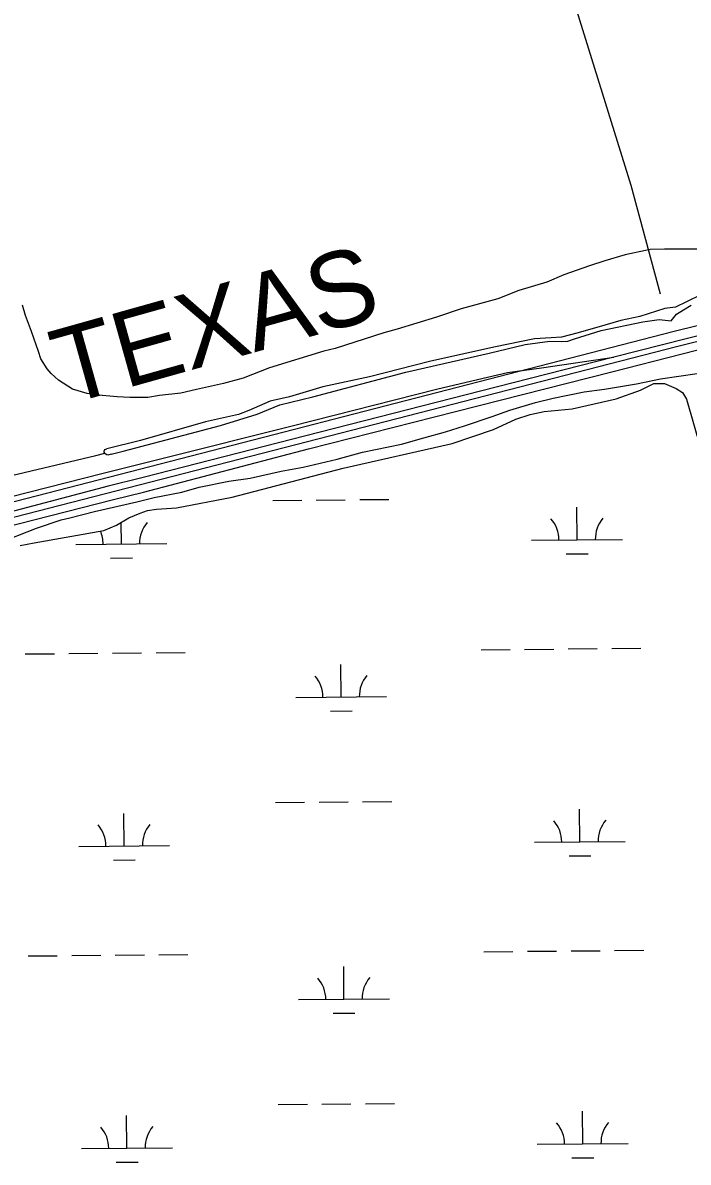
# Model space of a CAD drawing. Extents: x 3598634 to 3636690, y 517270 to 542944.
# Drawn here: x 3610935 to 3611667, y 523505 to 524760 of the extents above; entities that cross this region are included whole.
import ezdxf

# ---------------------------------------------------------------- set-up
doc = ezdxf.new("R2010")
doc.units = 0
for name, color, linetype in [('V-RAIL-IDEN', 7, 'Continuous'), ('V-RAIL-TRAK', 7, 'Continuous'), ('V-ROAD-CNTR', 7, 'Continuous'), ('V-SITE-VEGE', 7, 'Continuous'), ('V-TOPO-SHOR', 7, 'Continuous'), ('V-WETL-SWMP', 7, 'Continuous')]:
    doc.layers.add(name, color=color, linetype=linetype)

msp = doc.modelspace()

# ---------------------------------------------------------------- linework, layer by layer
at = {"layer": 'V-RAIL-TRAK'}
for points in [[(3614487.9, 525134.1), (3614312.1, 525089.5), (3614135.8, 525044.5), (3613942.3, 524995), (3613747.4, 524945.1), (3613546.6, 524893.4), (3613382.5, 524851.3), (3613187, 524802), (3613000.6, 524754.1), (3612814.7, 524706.5), (3612609.3, 524653.3), (3612378.3, 524594.6), (3612165.8, 524541.1), (3611981, 524493.7), (3611874.2, 524466.4), (3611747.3, 524433.1), (3611717.2, 524425.3), (3611585.5, 524391.9)], [(3611034.5, 524235.4), (3611067.4, 524243.5), (3611249.2, 524290.9), (3611411.2, 524332.2), (3611583.3, 524375.7), (3611738.1, 524415.4), (3611882.2, 524452.1)], [(3611021.5, 524263.9), (3611089, 524280.8), (3611231.1, 524316.4), (3611390.1, 524356.8), (3611435.3, 524367.6), (3611468.4, 524375.2), (3611505.9, 524380.3), (3611585.5, 524391.9)], [(3611585.5, 524391.9), (3611438.6, 524354.7), (3611246.3, 524305.4), (3611067.1, 524259.4), (3611028.7, 524249.9)], [(3609177, 523791.7), (3609369.5, 523841.1), (3609474.9, 523867.5), (3609597.6, 523898.8), (3609756, 523940.5), (3609872, 523969.1), (3610012, 524006.4), (3610142, 524038.2), (3610284.7, 524075), (3610421.4, 524109.6), (3610575.9, 524149.7), (3610736.5, 524190.9), (3610881.5, 524228.2), (3611021.5, 524263.9)], [(3611028.7, 524249.9), (3610868.6, 524207.6), (3610735.3, 524173.6), (3610517.3, 524118.2), (3610419.7, 524094), (3610305.3, 524064.4), (3610199.9, 524036.9), (3610069.4, 524003.4), (3609958.4, 523976), (3609840.1, 523944.7), (3609687.3, 523906.2), (3609520.6, 523864.5), (3609372.2, 523825), (3609236.1, 523790.9), (3609078.2, 523749.7)], [(3609105.9, 523741.8), (3609243.8, 523776.9), (3609353.8, 523804.3), (3609452.3, 523829.7), (3609591.6, 523865.5), (3609713.8, 523897.9), (3609829.5, 523926.7), (3609974.5, 523964.7), (3610102.3, 523997.7), (3610227.3, 524028.7), (3610415.9, 524077.2), (3610565.9, 524115.1), (3610723.8, 524156.6), (3610894.5, 524199.5), (3611034.5, 524235.4)]]:
    msp.add_lwpolyline(points, dxfattribs=at)
at = {"layer": 'V-ROAD-CNTR'}
for points in [[(3610870.8, 524219.1), (3611650.3, 524420.2), (3611910.7, 524484.7), (3612429.4, 524620.5), (3612849.4, 524724.4), (3613322.1, 524847.6), (3613877.1, 524989.4), (3614424.8, 525126.6), (3614863.4, 525237.7), (3615268.2, 525343.5), (3615482.5, 525394.7), (3615882.9, 525500.8), (3616304.2, 525605.5), (3616734.9, 525718)], [(3610839.8, 524194.1), (3611654.5, 524403.7), (3611914.9, 524468.3), (3612433.6, 524604), (3612853.6, 524707.9), (3613326.3, 524831.2), (3613881.3, 524972.9), (3614429, 525110.1), (3614867.6, 525221.2), (3615272.4, 525327), (3615486.6, 525378.2), (3615887.2, 525484.3), (3616308.4, 525589), (3616739.2, 525701.6)]]:
    msp.add_lwpolyline(points, dxfattribs=at)
at = {"layer": 'V-SITE-VEGE'}
for p, q in [((3611636.7, 524368), (3611677.1, 524373.9)), ((3611575.2, 524356.8), (3611610.2, 524362.7)), ((3611610.2, 524362.7), (3611636.7, 524368)), ((3611518.5, 524346.8), (3611552.9, 524353.9)), ((3611552.9, 524353.9), (3611575.2, 524356.8)), ((3611470.8, 524333.7), (3611499.2, 524342)), ((3611499.2, 524342), (3611518.5, 524346.8)), ((3611420.8, 524316.4), (3611451.5, 524326.5)), ((3611451.5, 524326.5), (3611470.8, 524333.7)), ((3611400.2, 524309.9), (3611420.8, 524316.4)), ((3611351.4, 524296.2), (3611376.1, 524303.3)), ((3611376.1, 524303.3), (3611400.2, 524309.9)), ((3611280.8, 524279.6), (3611308.5, 524287.3)), ((3611308.5, 524287.3), (3611351.4, 524296.2)), ((3611243.4, 524270.7), (3611280.8, 524279.6)), ((3611184.9, 524258.9), (3611219.2, 524266.6)), ((3611219.2, 524266.6), (3611243.4, 524270.7)), ((3611109.5, 524243.5), (3611128.8, 524248.8)), ((3611128.8, 524248.8), (3611161.3, 524255.3)), ((3611161.3, 524255.3), (3611184.9, 524258.9)), ((3611060, 524232.8), (3611079.3, 524237.6)), ((3611079.3, 524237.6), (3611109.5, 524243.5)), ((3611013.5, 524222.2), (3611060, 524232.8)), ((3610949.6, 524203.7), (3610976.7, 524212.7)), ((3610976.7, 524212.7), (3610986.4, 524215)), ((3610986.4, 524215), (3611013.5, 524222.2)), ((3610905.5, 524186.4), (3610949.6, 524203.7))]:
    msp.add_line(p, q, dxfattribs=at)
msp.add_lwpolyline([(3611727.4, 524510.8), (3611641.2, 524511.1), (3611625.5, 524510.6), (3611597.8, 524504.6), (3611575.5, 524498.1), (3611558.6, 524492.7), (3611530.2, 524482.6), (3611511.5, 524474.8), (3611480.7, 524465.3), (3611457.8, 524456.4), (3611417.3, 524445.1), (3611390.2, 524436.1), (3611346.7, 524423), (3611332.3, 524418.9), (3611278.5, 524401.6), (3611265.9, 524398.7), (3611206.1, 524380.2), (3611177.2, 524368.9), (3611155.4, 524362.9), (3611125.9, 524356.4), (3611108.4, 524352.3), (3611084.9, 524349.9), (3611072.2, 524347.6), (3611052.3, 524347.6), (3611038.4, 524348.3), (3611018, 524350.2), (3611005.3, 524352.1), (3610989.1, 524356.9), (3610974, 524366.6), (3610965.6, 524373.9), (3610961.4, 524379.3), (3610954.2, 524390.2), (3610951.8, 524398.1), (3610944.1, 524420.4), (3610937.5, 524437.9), (3610934, 524449.4)], dxfattribs=at)
at = {"layer": 'V-TOPO-SHOR'}
msp.add_line((3611014.9, 524283.8), (3611024.7, 524286.4), dxfattribs=at)
for points in [[(3610976.2, 526613.9), (3611058.2, 526354.4), (3611175.2, 525971.6), (3611300.8, 525564.1), (3611387.7, 525282.7), (3611485.8, 524962.4), (3611604, 524581.5), (3611636.3, 524461.7)], [(3611682.1, 524461), (3611665.5, 524452.8), (3611653.5, 524447.1), (3611641.7, 524445.8), (3611613.9, 524436.7), (3611593.2, 524432.3), (3611575.6, 524427.2), (3611546, 524418.9), (3611527.6, 524413.9), (3611516.5, 524413.4), (3611497.9, 524412.1), (3611453.2, 524403), (3611382.3, 524387.4), (3611316.2, 524370.2), (3611265, 524359.5), (3611228.1, 524348.2), (3611207.1, 524343.4), (3611183.3, 524333.3), (3611171.9, 524329), (3611135.7, 524320.9), (3611064.2, 524300.2), (3611027.1, 524290.9)], [(3611031.9, 524285.3), (3611045, 524288.4), (3611152.4, 524316.6), (3611192.8, 524329.4), (3611217.6, 524339.4), (3611254, 524348.2), (3611356.5, 524375.5), (3611448.3, 524396.4), (3611487.7, 524405.8), (3611514.8, 524409.6), (3611527.4, 524409.3), (3611534.8, 524409.8), (3611542.2, 524412.2), (3611571.5, 524421.5), (3611617.3, 524430.9), (3611635.4, 524433.5), (3611648.5, 524431.9), (3611654.4, 524439.5), (3611662.2, 524444.2), (3611670.6, 524449.4)], [(3611031.9, 524285.3), (3611028, 524284.2), (3611027.1, 524284.4), (3611025.2, 524285.4), (3611024.7, 524286.4), (3611024.3, 524287.2), (3611024.3, 524288.6), (3611024.8, 524290.3), (3611027.1, 524290.9)], [(3608962.8, 523764.3), (3609188.5, 523819.8), (3609402.1, 523876), (3609612.8, 523928.8), (3609867.8, 523993.4), (3610155.9, 524068.1), (3610179.9, 524074.3), (3610259.9, 524094.5), (3610429.9, 524137.6), (3610712.8, 524210.7), (3610899.9, 524256.4), (3611014.9, 524283.8)]]:
    msp.add_lwpolyline(points, dxfattribs=at)
at = {"layer": 'V-WETL-SWMP'}
for p, q in [((3611614.6, 524355.7), (3611629.6, 524363)), ((3611629.6, 524363), (3611641.1, 524362.9)), ((3611641.1, 524362.9), (3611654, 524357.6)), ((3611588.1, 524346.2), (3611614.6, 524355.7)), ((3611654, 524357.6), (3611660.9, 524353)), ((3611660.9, 524353), (3611665.4, 524345.8)), ((3611539.7, 524335.1), (3611588.1, 524346.2)), ((3611665.4, 524345.8), (3611697.6, 524233.2)), ((3611452.9, 524312.4), (3611477.5, 524323.7)), ((3611477.5, 524323.7), (3611493.2, 524328.7)), ((3611493.2, 524328.7), (3611508.7, 524332)), ((3611508.7, 524332), (3611539.7, 524335.1)), ((3611407.3, 524297.1), (3611452.9, 524312.4)), ((3611287.5, 524269.7), (3611407.3, 524297.1)), ((3611165.2, 524237.9), (3611287.5, 524269.7)), ((3611103.9, 524226.1), (3611165.2, 524237.9)), ((3611305.7, 524235.1), (3611337.7, 524235.4)), ((3611063.9, 524220.1), (3611071.9, 524223)), ((3611071.9, 524223), (3611081.8, 524224.7)), ((3611081.8, 524224.7), (3611103.9, 524226.1)), ((3611209.7, 524234.2), (3611241.7, 524234.5)), ((3611257.7, 524234.6), (3611289.7, 524234.9)), ((3611544.9, 524190.9), (3611544.6, 524226.9)), ((3611037.8, 524207), (3611051.3, 524214.9)), ((3611043.1, 524186.2), (3611042.8, 524209.9)), ((3611051.3, 524214.9), (3611063.9, 524220.1)), ((3610947, 524187.7), (3611023.8, 524201.2)), ((3611023.8, 524201.2), (3611037.8, 524207)), ((3610931.7, 524184.7), (3610947, 524187.7)), ((3610993.1, 524185.7), (3611093.1, 524186.6)), ((3611494.9, 524190.4), (3611594.9, 524191.3)), ((3611533.1, 524175.3), (3611557.1, 524175.5)), ((3611031.2, 524170.6), (3611055.2, 524170.9)), ((3610937.3, 524065.1), (3610969.3, 524065.4)), ((3610985.3, 524065.6), (3611017.3, 524065.9)), ((3611033.3, 524066), (3611065.3, 524066.3)), ((3611081.3, 524066.5), (3611113.3, 524066.8)), ((3611439.2, 524069.8), (3611471.2, 524070.1)), ((3611487.2, 524070.2), (3611519.2, 524070.5)), ((3611535.2, 524070.7), (3611567.2, 524071)), ((3611583.2, 524071.1), (3611615.2, 524071.4)), ((3611285.1, 524017.6), (3611284.8, 524053.6)), ((3611235.1, 524017.1), (3611335.1, 524018.1)), ((3611273.3, 524002.1), (3611297.3, 524002.3)), ((3611212.8, 523901.5), (3611244.8, 523901.8)), ((3611260.8, 523901.9), (3611292.8, 523902.2)), ((3611308.8, 523902.4), (3611340.8, 523902.7)), ((3611046.2, 523853.5), (3611045.8, 523889.5)), ((3611548, 523858.2), (3611547.7, 523894.2)), ((3611498, 523857.7), (3611598, 523858.7)), ((3610996.2, 523853.1), (3611096.2, 523854)), ((3611034.3, 523838), (3611058.3, 523838.2)), ((3611536.2, 523842.7), (3611560.2, 523842.9)), ((3610988.4, 523732.9), (3611020.4, 523733.2)), ((3611036.4, 523733.4), (3611068.4, 523733.7)), ((3611084.4, 523733.8), (3611116.4, 523734.1)), ((3611442.3, 523737.1), (3611474.3, 523737.4)), ((3611490.3, 523737.6), (3611522.3, 523737.9)), ((3611538.3, 523738), (3611570.3, 523738.3)), ((3611586.3, 523738.5), (3611618.3, 523738.8)), ((3610940.4, 523732.5), (3610972.4, 523732.8)), ((3611288.2, 523685), (3611287.9, 523721)), ((3611238.2, 523684.5), (3611338.2, 523685.4)), ((3611276.3, 523669.4), (3611300.3, 523669.6)), ((3611311.9, 523569.7), (3611343.9, 523570)), ((3611215.9, 523568.8), (3611247.9, 523569.1)), ((3611263.9, 523569.3), (3611295.9, 523569.6)), ((3611551.1, 523525.5), (3611550.8, 523561.5)), ((3611049.2, 523520.9), (3611048.9, 523556.9)), ((3610999.3, 523520.4), (3611099.2, 523521.3)), ((3611501.1, 523525.1), (3611601.1, 523526)), ((3611539.3, 523510), (3611563.3, 523510.2)), ((3611037.4, 523505.3), (3611061.4, 523505.5))]:
    msp.add_line(p, q, dxfattribs=at)
for centre, start, end in [((3611098.3, 524187.2), 139.7615, 181.3052), ((3611489.7, 524190.8), 359.7615, 41.3052), ((3611600.2, 524191.8), 139.7615, 181.3052), ((3610987.8, 524186.1), 359.7615, 24.0558), ((3611229.9, 524017.6), 359.7615, 41.3052), ((3611340.3, 524018.6), 139.7615, 181.3052), ((3610990.9, 523853.5), 359.7615, 41.3052), ((3611101.4, 523854.5), 139.7615, 181.3052), ((3611492.8, 523858.2), 359.7615, 41.3052), ((3611603.3, 523859.2), 139.7615, 181.3052), ((3611233, 523684.9), 359.7615, 41.3052), ((3611343.4, 523685.9), 139.7615, 181.3052), ((3611495.9, 523525.5), 359.7615, 41.3052), ((3611606.4, 523526.5), 139.7615, 181.3052), ((3610994, 523520.8), 359.7615, 41.3052), ((3611104.5, 523521.8), 139.7615, 181.3052)]:
    msp.add_arc(centre, 35.2, start, end, dxfattribs=at)

# ---------------------------------------------------------------- texts
at = {"layer": 'V-RAIL-IDEN'}
msp.add_text('TEXAS', height=83, rotation=15.6628, dxfattribs=at).set_placement((3610981.6, 524338.9))

doc.saveas('drawing.dxf')
